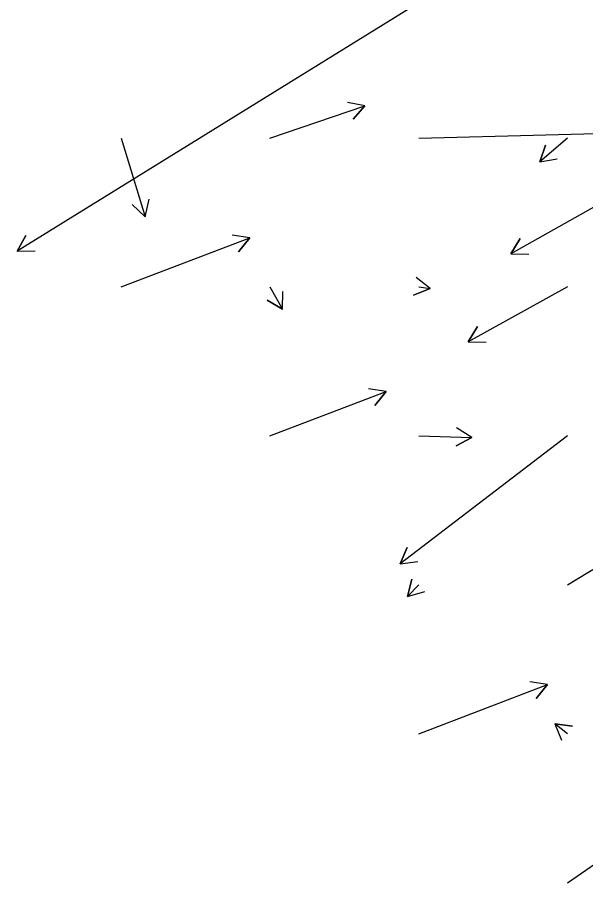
# Model space of a CAD drawing. Extents: x 954385 to 988206, y 1868364 to 1924553.
# Drawn here: x 955972.3 to 956163.2, y 1922118.9 to 1922409.4 of the extents above; entities that cross this region are included whole.
import ezdxf

# ---------------------------------------------------------------- set-up
doc = ezdxf.new("R2010")
doc.units = 0
doc.layers.add('Slopes', color=7, linetype='Continuous')

msp = doc.modelspace()

# ---------------------------------------------------------------- linework, layer by layer
at = {"layer": 'Slopes'}
for points in [[(956357.13, 1922568.93), (955972.28, 1922330.92), (955975.12, 1922336.2), (955972.28, 1922330.92), (955978.28, 1922331.1)], [(956057.13, 1922368.93), (956089.04, 1922379.73), (956085.08, 1922375.22), (956089.04, 1922379.73), (956083.15, 1922380.9)], [(956107.13, 1922368.93), (956192.42, 1922371.06), (956187.3, 1922367.93), (956192.42, 1922371.06), (956187.15, 1922373.93)], [(956007.13, 1922368.93), (956015.25, 1922342.5), (956010.86, 1922346.59), (956015.25, 1922342.5), (956016.59, 1922348.35)], [(956207.13, 1922368.93), (956138.08, 1922330.04), (956141.14, 1922335.21), (956138.08, 1922330.04), (956144.08, 1922329.98)], [(956157.13, 1922368.93), (956147.73, 1922360.88), (956149.72, 1922366.53), (956147.73, 1922360.88), (956153.63, 1922361.98)], [(956007.13, 1922318.93), (956050.37, 1922335.41), (956046.59, 1922330.76), (956050.37, 1922335.41), (956044.45, 1922336.36)], [(956107.13, 1922318.93), (956110.99, 1922318.35), (956105.4, 1922316.15), (956110.99, 1922318.35), (956106.29, 1922322.09)], [(956057.13, 1922318.93), (956061.4, 1922311.45), (956056.22, 1922314.48), (956061.4, 1922311.45), (956061.43, 1922317.45)], [(956157.13, 1922318.93), (956123.72, 1922300.49), (956126.82, 1922305.63), (956123.72, 1922300.49), (956129.72, 1922300.38)], [(956157.13, 1922218.93), (956323.44, 1922319.77), (956320.55, 1922314.51), (956323.44, 1922319.77), (956317.44, 1922319.64)], [(956057.13, 1922268.93), (956096.12, 1922283.82), (956092.34, 1922279.16), (956096.12, 1922283.82), (956090.2, 1922284.77)], [(956157.13, 1922268.93), (956100.9, 1922225.94), (956103.2, 1922231.48), (956100.9, 1922225.94), (956106.85, 1922226.71)], [(956107.13, 1922268.93), (956124.9, 1922268.43), (956119.63, 1922265.58), (956124.9, 1922268.43), (956119.79, 1922271.58)], [(956107.13, 1922218.93), (956103.38, 1922215.04), (956104.83, 1922220.86), (956103.38, 1922215.04), (956109.15, 1922216.7)], [(956107.13, 1922168.93), (956150.37, 1922185.41), (956146.59, 1922180.76), (956150.37, 1922185.41), (956144.45, 1922186.36)], [(956157.13, 1922168.93), (956152.84, 1922172.28), (956158.78, 1922171.44), (956152.84, 1922172.28), (956155.09, 1922166.72)], [(956157.13, 1922118.93), (956174.1, 1922130.62), (956171.52, 1922125.2), (956174.1, 1922130.62), (956168.12, 1922130.14)]]:
    msp.add_lwpolyline(points, dxfattribs=at)

doc.saveas('drawing.dxf')
